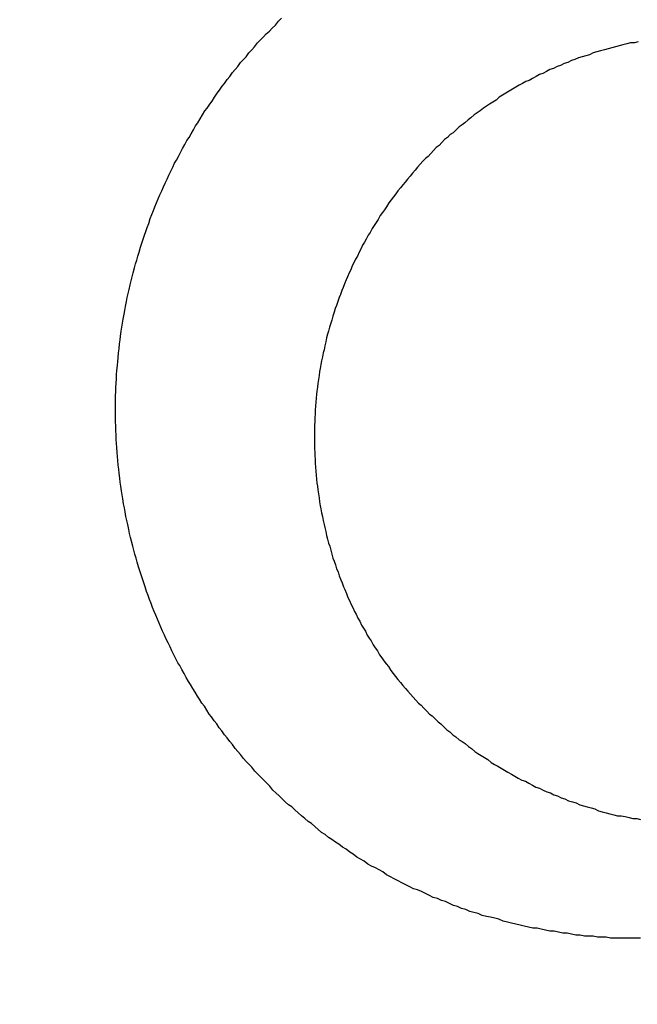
# Model space of a CAD drawing. Header units: millimetres. Extents: x -604189 to 881711, y -381903 to -7297.
# Tile 448 of 656: x -579631.28 to -579625.02, y -164986.5 to -164976.52. Entities that reach past the tile are written whole.
import ezdxf

# ---------------------------------------------------------------- set-up
doc = ezdxf.new("R2010")
doc.units = ezdxf.units.MM
doc.header["$LTSCALE"] = 100
doc.linetypes.add('0.5_0.5', pattern=[1, 0.5, -0.5])
doc.linetypes.add('ACAD_ISO04W100', pattern=[30.5, 24, -3, 0.5, -3])
doc.layers.get('Defpoints').update_dxf_attribs({"color": 30})
doc.layers.add('OPIS', color=7, linetype='Continuous')
doc.layers.add('strop osie', color=80, linetype='ACAD_ISO04W100', lineweight=5)
doc.styles.get("Standard").update_dxf_attribs({"font": 'romans.shx', "width": 0.5})
doc.dimstyles.new('1 50', dxfattribs={"dimtxt": 150, "dimasz": 80, "dimexe": 1, "dimexo": 1, "dimgap": 20, "dimtad": 1, "dimdec": 0, "dimlfac": 0.1, "dimtxsty": 'Standard', "dimblk": 'ARCHTICK', "dimcen": 200, "dimclrd": 2, "dimadec": 1, "dimazin": 0, "dimtfac": 1, "dimtdec": 0, "dimtmove": 0, "dimatfit": 3, "dimldrblk": 'ARCHTICK', "dimfxl": 120, "dimfxlon": 1, "dimtfill": 1, "dimarcsym": 0})

# ---------------------------------------------------------------- blocks, each defined once
blk = doc.blocks.new('_ArchTick')
at = {"layer": 'strop osie', "color": 0, "const_width": 0.15}
blk.add_lwpolyline([(-0.5, -0.5), (0.5, 0.5)], dxfattribs=at)
blk = doc.blocks.new('*D3294')
at = {"layer": 'Defpoints', "color": 0, "linetype": 'ByBlock', "lineweight": 5, "transparency": 16777216}
for p in [(-595783.1257, -159420.3032), (-593748.9238, -159420.3032), (-552118.9353, -179940.3025)]:
    blk.add_point(p, dxfattribs=at)
at = {"layer": 'OPIS', "color": 0, "linetype": 'Continuous', "lineweight": -2, "transparency": 16777216}
for p, q in [((-595723.1257, -159420.3032), (-595784.1257, -159420.3032)), ((-595723.1257, -179940.3025), (-595784.1257, -179940.3025))]:
    blk.add_line(p, q, dxfattribs=at)
at = {"layer": 'OPIS', "color": 2, "lineweight": -2, "transparency": 16777216}
blk.add_line((-595783.1257, -179940.3025), (-595783.1257, -159420.3032), dxfattribs=at)
at = {"layer": 'OPIS', "color": 2, "linetype": 'ByBlock', "lineweight": -2, "transparency": 16777216, "xscale": 80, "yscale": 80, "zscale": 80}
for p, rotation in [((-595783.1257, -159420.3032), 90), ((-595783.1257, -179940.3025), 270)]:
    blk.add_blockref('_ArchTick', p, dxfattribs=dict(at, rotation=rotation))
at = {"layer": 'OPIS', "color": 0, "linetype": 'ByBlock', "lineweight": 13, "transparency": 16777216, "insert": (-595878.1257, -169680.3029), "char_height": 150, "attachment_point": 5, "rotation": 90, "bg_fill": 3, "box_fill_scale": 1.1, "bg_fill_color": 256, "bg_fill_true_color": 13158600, "bg_fill_transparency": 0}
blk.add_mtext('2052', dxfattribs=at)

msp = doc.modelspace()

# ---------------------------------------------------------------- dimensions: what is measured, and where the dimension line sits
at = {"layer": 'OPIS', "color": 0, "linetype": 'ByBlock', "lineweight": 13}
dim = msp.add_linear_dim(base=(-595783.1257, -159420.3032), p1=(-552118.9353, -179940.3025), p2=(-593748.9238, -159420.3032), angle=90, dimstyle='1 50', override={"dimtmove": 1, "dimfxl": 60, "dimarcsym": 1}, dxfattribs=at)
dim.commit()
dim.dimension.update_dxf_attribs({"geometry": '*D3294', "text_midpoint": (-595878.1257, -169680.3029)})

# ---------------------------------------------------------------- next in the draw order: hatches: boundary and pattern name
at = {"layer": 'OPIS', "linetype": '0.5_0.5', "lineweight": 13}
h = msp.add_hatch(dxfattribs=at)
h.set_pattern_fill('ANSI37', color=0, scale=130)
h.set_pattern_definition([(45, (-597218.54, 256668.8), (-291.85832, 291.85832), []), (135, (-597218.54, 256668.8), (-291.85832, -291.85832), [])])
edge = h.paths.add_edge_path(flags=16)
edge.add_line((-570958.9159, -168985.2814), (-571058.9159, -168985.2814))
edge.add_line((-571058.9159, -168985.2814), (-572598.9159, -168985.2814))
edge.add_line((-572598.9159, -168985.2814), (-572598.9151, -170470.3002))
edge.add_line((-572598.9151, -170470.3002), (-570825.7626, -170470.3002))
edge.add_arc((-570508.9159, -170339.0992), 342.9366, 180, 202.49364, ccw=False)
edge.add_arc((-570508.9159, -170339.0992), 342.9366, 90, 180, ccw=False)
edge.add_line((-570508.9159, -169996.1626), (-570508.9159, -169764.7043))
edge.add_arc((-570058.9159, -168985.2814), 900, 180.0000001, 240, ccw=False)
edge = h.paths.add_edge_path(flags=17)
edge.add_line((-569358.9153, -170085.2814), (-569358.9159, -168985.2814))
edge.add_line((-569358.9159, -168985.2814), (-569358.9169, -168985.2814))
edge.add_line((-569358.9169, -168985.2814), (-569958.9159, -168985.2814))
edge.add_line((-569958.9159, -168985.2814), (-570058.9159, -168985.2814))
edge.add_line((-570058.9159, -168985.2814), (-570058.9159, -168925.2814))
edge.add_line((-570058.9159, -168925.2814), (-569958.9159, -168925.2814))
edge.add_line((-569958.9159, -168925.2814), (-569958.9159, -168865.2814))
edge.add_line((-569958.9159, -168865.2814), (-569358.9159, -168865.2814))
edge.add_line((-569358.9159, -168865.2814), (-569358.9169, -166865.2814))
edge.add_line((-569358.9169, -166865.2814), (-574098.917, -166865.2859))
edge.add_line((-574098.917, -166865.2859), (-574098.9143, -171970.3002))
edge.add_line((-574098.9143, -171970.3002), (-572608.9134, -171970.3002))
edge.add_line((-572608.9134, -171970.3002), (-571504.9134, -170590.3002))
edge.add_line((-571504.9134, -170590.3002), (-572718.915, -170590.3002))
edge.add_line((-572718.915, -170590.3002), (-572718.9159, -168865.2814))
edge.add_line((-572718.9159, -168865.2814), (-571058.9159, -168865.2814))
edge.add_line((-571058.9159, -168865.2814), (-571058.9159, -168925.2814))
edge.add_line((-571058.9159, -168925.2814), (-570958.9159, -168925.2814))
edge.add_line((-570958.9159, -168925.2814), (-570958.9159, -168985.2814))
edge.add_arc((-570058.9159, -168985.2814), 900, 180, 240)
edge.add_line((-570508.9159, -169764.7043), (-570508.9159, -169996.1626))
edge.add_arc((-570508.9159, -170339.0992), 342.9366, 0, 90, ccw=False)
edge.add_arc((-570508.9159, -170339.0992), 342.9366, 208.979889, 360, ccw=False)
edge.add_line((-570808.9134, -170505.2529), (-570808.9134, -171171.0862))
edge.add_arc((-570808.9134, -171220.3002), 49.214, 0, 90, ccw=False)
edge.add_arc((-570808.9134, -171220.3002), 49.214, 270, 360, ccw=False)
edge.add_line((-570808.9134, -171269.5142), (-570808.9134, -171970.3002))
edge.add_line((-570808.9134, -171970.3002), (-569358.9143, -171970.3002))
edge.add_line((-569358.9143, -171970.3002), (-569358.9153, -170085.2814))
h.paths.add_polyline_path([(-561118.9235, -159870.3032), (-590334.6553, -159870.3032), (-590334.6553, -161470.3032), (-562318.9235, -161470.3032), (-562318.9235, -172095.2924), (-561118.9235, -172095.2912), (-561118.9235, -168350.3032), (-552073.9191, -168350.3032), (-552073.9198, -167150.3032), (-561118.9235, -167150.3032)])
h.paths.add_polyline_path([(-572856.9268, -169813.6802), (-569451.0696, -169813.6802), (-569451.0696, -169408.6802), (-572856.9268, -169408.6802)], flags=16)
at = {"layer": 'OPIS', "linetype": 'ByBlock', "lineweight": 15}
h = msp.add_hatch(dxfattribs=at)
h.set_pattern_fill('ANSI37', color=0, scale=80, angle=45)
h.set_pattern_definition([(90, (-298582.96, 32475.8), (-254, 0), []), (180, (-298582.96, 32475.8), (-3e-14, -254), [])])
edge = h.paths.add_edge_path()
edge.add_arc((-579589.0864, -167378.9311), 50, 0, 90)
edge.add_line((-579589.0864, -167328.9311), (-579794.086, -167328.9296))
edge.add_arc((-579794.0864, -167378.9296), 50, 89.99957, 180)
edge.add_line((-579844.0864, -167378.9296), (-579844.0864, -167822.9296))
edge.add_arc((-579794.0864, -167822.9296), 50, 180, 270)
edge.add_line((-579794.0864, -167872.9296), (-579589.0852, -167872.9311))
edge.add_arc((-579589.0864, -167822.9311), 50, 270.00137, 360)
edge.add_line((-579539.0864, -167822.9311), (-579539.0864, -167378.9311))
edge = h.paths.add_edge_path()
edge.add_arc((-579589.0864, -167378.9311), 50, 0, 90)
edge.add_line((-579589.0864, -167328.9311), (-579794.086, -167328.9296))
edge.add_arc((-579794.0864, -167378.9296), 50, 89.99957, 180)
edge.add_line((-579844.0864, -167378.9296), (-579844.0864, -167822.9296))
edge.add_arc((-579794.0864, -167822.9296), 50, 180, 270)
edge.add_line((-579794.0864, -167872.9296), (-579589.0852, -167872.9311))
edge.add_arc((-579589.0864, -167822.9311), 50, 270.00137, 360)
edge.add_line((-579539.0864, -167822.9311), (-579539.0864, -167378.9311))
edge = h.paths.add_edge_path()
edge.add_line((-579899.0869, -167300.9296), (-579424.0864, -167300.9296))
edge.add_line((-579424.0864, -167300.9296), (-579424.0864, -167900.9296))
edge.add_line((-579424.0864, -167900.9296), (-579898.7893, -167900.9296))
edge.add_arc((-579899.0864, -167892.9351), 8, 180, 272.12845, ccw=False)
edge.add_line((-579907.0864, -167892.9351), (-579907.0864, -167308.9296))
edge.add_arc((-579899.0864, -167308.9296), 8, 90.0036, 180, ccw=False)
h.paths.add_polyline_path([(-581519.9316, -164217.8287), (-581520.0038, -164223.0917), (-581520.0785, -164228.3546), (-581520.1557, -164233.6175), (-581520.2354, -164238.8803), (-581520.3175, -164244.1431), (-581520.4022, -164249.4059), (-581520.4893, -164254.6686), (-581520.5789, -164259.9313), (-581520.671, -164265.194), (-581520.7656, -164270.4566), (-581520.8627, -164275.7191), (-581520.9623, -164280.9816), (-581521.0644, -164286.2441), (-581521.169, -164291.5065), (-581521.2762, -164296.7688), (-581521.3859, -164302.0311), (-581521.4981, -164307.2933), (-581521.6129, -164312.5555), (-581521.7302, -164317.8177), (-581521.85, -164323.0798), (-581521.9724, -164328.3418), (-581522.0974, -164333.6037), (-581522.2249, -164338.8656), (-581522.355, -164344.1275), (-581522.4875, -164349.3892), (-581522.6227, -164354.6509), (-581522.7604, -164359.9126), (-581522.9006, -164365.1742), (-581523.0434, -164370.4357), (-581523.1887, -164375.6971), (-581523.3365, -164380.9585), (-581523.4869, -164386.2198), (-581523.6399, -164391.481), (-581523.7954, -164396.7421), (-581523.9534, -164402.0032), (-581874.4894, -164402.0032), (-581874.6636, -164396.1979), (-581874.8347, -164390.3925), (-581875.0026, -164384.587), (-581875.1675, -164378.7814), (-581875.3293, -164372.9757), (-581875.4879, -164367.1699), (-581875.6435, -164361.3641), (-581875.7959, -164355.5582), (-581875.9453, -164349.7522), (-581876.0915, -164343.9461), (-581876.2347, -164338.1399), (-581876.3748, -164332.3337), (-581876.5118, -164326.5273), (-581876.6457, -164320.721), (-581876.7766, -164314.9145), (-581876.9043, -164309.108), (-581877.029, -164303.3014), (-581877.1506, -164297.4947), (-581877.2692, -164291.688), (-581877.3847, -164285.8812), (-581877.4971, -164280.0744), (-581877.6065, -164274.2675), (-581877.7128, -164268.4605), (-581877.8161, -164262.6535), (-581877.9163, -164256.8464), (-581878.0136, -164251.0393), (-581878.1077, -164245.2321), (-581878.1989, -164239.4249), (-581878.287, -164233.6176), (-581878.3721, -164227.8103), (-581878.4542, -164222.003), (-581878.5331, -164216.1956), (-581878.609, -164210.3881), (-581878.6817, -164204.5806), (-581878.7513, -164198.7731), (-581878.8177, -164192.9656), (-581878.8809, -164187.158), (-581878.9408, -164181.3503), (-581878.9974, -164175.5427), (-581879.0508, -164169.735), (-581879.1008, -164163.9273), (-581879.1474, -164158.1196), (-581879.1907, -164152.3118), (-581879.2305, -164146.504), (-581879.2671, -164140.6962), (-581879.3008, -164134.8884), (-581879.3319, -164129.0805), (-581879.3607, -164123.2727), (-581879.3876, -164117.4648), (-581879.413, -164111.6569), (-581879.4371, -164105.849), (-581879.4589, -164100.0411), (-581879.4746, -164094.2332), (-581879.4803, -164088.4252), (-581879.4721, -164082.6173), (-581879.4477, -164076.8094), (-581879.4062, -164071.0017), (-581879.3468, -164065.194), (-581879.2686, -164059.3867), (-581879.1711, -164053.5796), (-581879.054, -164047.7729), (-581878.9169, -164041.9666), (-581878.7592, -164036.1608), (-581878.5807, -164030.3556), (-581878.3809, -164024.551), (-581878.1593, -164018.7472), (-581877.9139, -164012.9442), (-581877.642, -164007.1426), (-581877.3412, -164001.3424), (-581877.0087, -163995.5441), (-581876.642, -163989.7479), (-581876.2384, -163983.9541), (-581875.7951, -163978.1631), (-581875.3044, -163972.3759), (-581874.7535, -163966.5944), (-581874.1294, -163960.8204), (-581873.4187, -163955.0562), (-581872.6048, -163949.3057), (-581871.6699, -163943.5738), (-581870.5962, -163937.8652), (-581869.3625, -163932.1882), (-581867.9406, -163926.5572), (-581866.3018, -163920.9875), (-581864.4165, -163915.4954), (-581862.2456, -163910.1095), (-581859.7439, -163904.869), (-581856.8691, -163899.824), (-581853.5823, -163895.0359), (-581849.8507, -163890.5913), (-581845.6711, -163886.5628), (-581841.1051, -163882.9766), (-581836.2236, -163879.8331), (-581831.0967, -163877.1059), (-581825.7845, -163874.761), (-581820.3362, -163872.7595), (-581814.7845, -163871.0636), (-581809.1537, -163869.636), (-581803.4678, -163868.4399), (-581797.7468, -163867.4397), (-581792, -163866.6034), (-581786.2346, -163865.8996), (-581780.4578, -163865.2975), (-581774.6738, -163864.7779), (-581768.8835, -163864.3337), (-581763.0882, -163863.9584), (-581757.2886, -163863.6459), (-581751.4857, -163863.3903), (-581745.6807, -163863.1856), (-581739.8745, -163863.026), (-581734.0676, -163862.9058), (-581728.2605, -163862.8192), (-581722.4529, -163862.7609), (-581716.6452, -163862.7252), (-581710.8373, -163862.7066), (-581705.0293, -163862.6995), (-581699.2214, -163862.6984), (-581693.9579, -163862.6992), (-581688.6943, -163862.7043), (-581683.4307, -163862.718), (-581678.1672, -163862.7444), (-581672.904, -163862.7879), (-581667.6411, -163862.8525), (-581662.3786, -163862.9424), (-581657.1167, -163863.062), (-581651.8556, -163863.2153), (-581646.5956, -163863.4066), (-581641.3374, -163863.6398), (-581636.0814, -163863.9191), (-581630.8282, -163864.2488), (-581625.5789, -163864.6335), (-581620.3343, -163865.0781), (-581615.0956, -163865.5875), (-581609.8645, -163866.1697), (-581604.6449, -163866.8465), (-581599.4421, -163867.642), (-581594.2627, -163868.5778), (-581589.1152, -163869.6762), (-581584.0126, -163870.9654), (-581578.9705, -163872.4743), (-581574.0093, -163874.2299), (-581569.153, -163876.2589), (-581564.4357, -163878.5906), (-581559.8962, -163881.2529), (-581555.5848, -163884.2684), (-581551.5542, -163887.6518), (-581547.8573, -163891.3941), (-581544.5341, -163895.4714), (-581541.5739, -163899.8236), (-581538.9521, -163904.3865), (-581536.6399, -163909.1142), (-581534.6062, -163913.9678), (-581532.8173, -163918.9178), (-581531.2409, -163923.9391), (-581529.8539, -163929.0163), (-581528.6357, -163934.1365), (-581527.5642, -163939.2896), (-581526.6186, -163944.4668), (-581525.7843, -163949.6633), (-581525.0481, -163954.8752), (-581524.397, -163960.0986), (-581523.8185, -163965.3302), (-581523.3025, -163970.5682), (-581522.8397, -163975.8113), (-581522.4206, -163981.0581), (-581522.037, -163986.3075), (-581521.6852, -163991.5592), (-581521.3628, -163996.8127), (-581521.0674, -164002.0678), (-581520.7965, -164007.3242), (-581520.5485, -164012.5818), (-581520.3221, -164017.8404), (-581520.1158, -164023.0998), (-581519.9283, -164028.3599), (-581519.7589, -164033.6206), (-581519.607, -164038.8818), (-581519.4722, -164044.1436), (-581519.354, -164049.4057), (-581519.252, -164054.6681), (-581519.1661, -164059.9308), (-581519.0959, -164065.1938), (-581519.0413, -164070.457), (-581519.0015, -164075.7203), (-581518.9758, -164080.9836), (-581518.9637, -164086.2471), (-581518.964, -164091.5105), (-581518.974, -164096.7739), (-581518.9909, -164102.0373), (-581519.0116, -164107.3008), (-581519.0336, -164112.5642), (-581519.0567, -164117.8276), (-581519.0812, -164123.091), (-581519.1071, -164128.3543), (-581519.1349, -164133.6177), (-581519.1648, -164138.8811), (-581519.197, -164144.1444), (-581519.2318, -164149.4077), (-581519.2693, -164154.671), (-581519.3096, -164159.9343), (-581519.3527, -164165.1975), (-581519.3986, -164170.4608), (-581519.4472, -164175.724), (-581519.4985, -164180.9872), (-581519.5525, -164186.2504), (-581519.6091, -164191.5135), (-581519.6684, -164196.7766), (-581519.7303, -164202.0397), (-581519.7949, -164207.3027), (-581519.862, -164212.5658)])
h.paths.add_polyline_path([(-582118.9235, -164407.0514), (-579418.9235, -164407.0514), (-579418.9235, -162910.7833), (-582118.9235, -162910.7833)])
h.paths.add_polyline_path([(-581950.7169, -164839.2246), (-581944.9098, -164839.1274), (-581939.1026, -164839.0333), (-581933.2954, -164838.9421), (-581927.4881, -164838.854), (-581921.6808, -164838.7689), (-581915.8734, -164838.6868), (-581910.066, -164838.6079), (-581904.2586, -164838.532), (-581898.4511, -164838.4593), (-581892.6436, -164838.3897), (-581886.836, -164838.3233), (-581881.0285, -164838.2601), (-581875.2208, -164838.2002), (-581869.4132, -164838.1436), (-581863.6055, -164838.0902), (-581857.7978, -164838.0402), (-581851.99, -164837.9936), (-581846.1823, -164837.9503), (-581840.3745, -164837.9105), (-581834.5667, -164837.8739), (-581828.7588, -164837.8402), (-581822.951, -164837.8091), (-581817.1431, -164837.7803), (-581811.3353, -164837.7533), (-581805.5274, -164837.728), (-581799.7195, -164837.7039), (-581793.9116, -164837.6821), (-581788.1037, -164837.6664), (-581782.2957, -164837.6607), (-581776.4878, -164837.6689), (-581770.6799, -164837.6933), (-581764.8721, -164837.7348), (-581759.0645, -164837.7942), (-581753.2571, -164837.8724), (-581747.4501, -164837.9698), (-581741.6433, -164838.087), (-581735.8371, -164838.2241), (-581730.0313, -164838.3818), (-581724.2261, -164838.5603), (-581718.4215, -164838.76), (-581712.6176, -164838.9817), (-581706.8147, -164839.2271), (-581701.013, -164839.499), (-581695.2129, -164839.7998), (-581689.4146, -164840.1323), (-581683.6184, -164840.499), (-581677.8246, -164840.9026), (-581672.0336, -164841.3459), (-581666.2464, -164841.8366), (-581660.4649, -164842.3875), (-581654.6909, -164843.0116), (-581648.9267, -164843.7223), (-581643.1762, -164844.5362), (-581637.4443, -164845.4711), (-581631.7357, -164846.5448), (-581626.0587, -164847.7785), (-581620.4276, -164849.2004), (-581614.858, -164850.8392), (-581609.3659, -164852.7245), (-581603.98, -164854.8954), (-581598.7394, -164857.3971), (-581593.6945, -164860.2719), (-581588.9064, -164863.5587), (-581584.4618, -164867.2903), (-581580.4333, -164871.4699), (-581576.8471, -164876.0359), (-581573.7036, -164880.9174), (-581570.9764, -164886.0443), (-581568.6314, -164891.3565), (-581566.63, -164896.8048), (-581564.9341, -164902.3565), (-581563.5065, -164907.9873), (-581562.3104, -164913.6732), (-581561.3102, -164919.3942), (-581560.4739, -164925.141), (-581559.7701, -164930.9064), (-581559.168, -164936.6832), (-581558.6484, -164942.4672), (-581558.2042, -164948.2574), (-581557.8289, -164954.0528), (-581557.5164, -164959.8524), (-581557.2608, -164965.6552), (-581557.0561, -164971.4603), (-581556.8965, -164977.2665), (-581556.7762, -164983.0733), (-581556.6897, -164988.8805), (-581556.6314, -164994.688), (-581556.5957, -165000.4958), (-581556.5771, -165006.3037), (-581556.57, -165012.1117), (-581556.5689, -165017.9196), (-581556.5697, -165023.1831), (-581556.5748, -165028.4467), (-581556.5885, -165033.7103), (-581556.6149, -165038.9738), (-581556.6584, -165044.237), (-581556.723, -165049.4999), (-581556.8129, -165054.7624), (-581556.9325, -165060.0242), (-581557.0858, -165065.2854), (-581557.277, -165070.5454), (-581557.5103, -165075.8036), (-581557.7896, -165081.0596), (-581558.1193, -165086.3128), (-581558.504, -165091.5621), (-581558.9486, -165096.8067), (-581559.458, -165102.0453), (-581560.0402, -165107.2765), (-581560.717, -165112.496), (-581561.5125, -165117.6989), (-581562.4483, -165122.8783), (-581563.5467, -165128.0258), (-581564.8359, -165133.1284), (-581566.3448, -165138.1705), (-581568.1004, -165143.1317), (-581570.1294, -165147.9879), (-581572.461, -165152.7053), (-581575.1234, -165157.2448), (-581578.1389, -165161.5562), (-581581.5223, -165165.5868), (-581585.2646, -165169.2837), (-581589.3419, -165172.6069), (-581593.6941, -165175.5671), (-581598.257, -165178.1889), (-581602.9847, -165180.5011), (-581607.8383, -165182.5347), (-581612.7882, -165184.3237), (-581617.8096, -165185.9001), (-581622.8868, -165187.287), (-581628.007, -165188.5053), (-581633.1601, -165189.5768), (-581638.3373, -165190.5224), (-581643.5337, -165191.3567), (-581648.7457, -165192.0929), (-581653.9691, -165192.744), (-581659.2007, -165193.3225), (-581664.4387, -165193.8385), (-581669.6817, -165194.3013), (-581674.9286, -165194.7204), (-581680.178, -165195.104), (-581685.4297, -165195.4558), (-581690.6832, -165195.7781), (-581695.9383, -165196.0736), (-581701.1947, -165196.3445), (-581706.4523, -165196.5925), (-581711.7109, -165196.8189), (-581716.9703, -165197.0252), (-581722.2304, -165197.2127), (-581727.4911, -165197.3821), (-581732.7523, -165197.534), (-581738.014, -165197.6688), (-581743.2761, -165197.787), (-581748.5386, -165197.889), (-581753.8013, -165197.9749), (-581759.0643, -165198.045), (-581764.3275, -165198.0997), (-581769.5907, -165198.1395), (-581774.8541, -165198.1652), (-581780.1175, -165198.1773), (-581785.381, -165198.177), (-581790.6444, -165198.167), (-581795.9078, -165198.1501), (-581801.1712, -165198.1294), (-581806.4347, -165198.1074), (-581811.6981, -165198.0843), (-581816.9614, -165198.0598), (-581822.2248, -165198.0338), (-581827.4882, -165198.006), (-581832.7515, -165197.9762), (-581838.0149, -165197.944), (-581843.2782, -165197.9092), (-581848.5415, -165197.8717), (-581853.8048, -165197.8314), (-581859.068, -165197.7883), (-581864.3313, -165197.7424), (-581869.5945, -165197.6938), (-581874.8577, -165197.6425), (-581880.1208, -165197.5885), (-581885.384, -165197.5319), (-581890.6471, -165197.4726), (-581895.9102, -165197.4107), (-581901.1732, -165197.3461), (-581906.4362, -165197.279), (-581911.6992, -165197.2094), (-581916.9622, -165197.1372), (-581922.2251, -165197.0625), (-581927.488, -165196.9853), (-581932.7508, -165196.9056), (-581938.0136, -165196.8235), (-581943.2764, -165196.7388), (-581948.5391, -165196.6517), (-581953.8018, -165196.5621), (-581959.0644, -165196.47), (-581964.327, -165196.3754), (-581969.5896, -165196.2783), (-581974.8521, -165196.1787), (-581980.1145, -165196.0766), (-581985.3769, -165195.972), (-581990.6393, -165195.8648), (-581995.9016, -165195.7551), (-582001.1638, -165195.6429), (-582006.426, -165195.5281), (-582011.6882, -165195.4108), (-582016.9502, -165195.291), (-582022.2123, -165195.1685), (-582027.4742, -165195.0436), (-582032.7361, -165194.9161), (-582037.998, -165194.786), (-582043.2597, -165194.6534), (-582048.5214, -165194.5183), (-582053.7831, -165194.3806), (-582059.0447, -165194.2404), (-582064.3062, -165194.0976), (-582069.5676, -165193.9523), (-582074.829, -165193.8044), (-582080.0903, -165193.654), (-582085.3515, -165193.5011), (-582090.6126, -165193.3456), (-582095.8737, -165193.1876), (-582095.8737, -164842.6516), (-582090.0684, -164842.4774), (-582084.263, -164842.3063), (-582078.4575, -164842.1383), (-582072.6519, -164841.9735), (-582066.8462, -164841.8117), (-582061.0404, -164841.6531), (-582055.2346, -164841.4975), (-582049.4287, -164841.3451), (-582043.6226, -164841.1957), (-582037.8166, -164841.0494), (-582032.0104, -164840.9063), (-582026.2041, -164840.7662), (-582020.3978, -164840.6292), (-582014.5914, -164840.4953), (-582008.785, -164840.3644), (-582002.9785, -164840.2367), (-581997.1719, -164840.112), (-581991.3652, -164839.9904), (-581985.5585, -164839.8718), (-581979.7517, -164839.7563), (-581973.9449, -164839.6439), (-581968.138, -164839.5345), (-581962.331, -164839.4282), (-581956.524, -164839.3249)])
edge = h.paths.add_edge_path()
edge.add_arc((-581748.9235, -162268.5433), 50, 0, 90.00043)
edge.add_line((-581748.9239, -162218.5433), (-581953.9243, -162218.5448))
edge.add_arc((-581953.9235, -162268.5448), 50, 90.00087, 180)
edge.add_line((-582003.9235, -162268.5448), (-582003.9235, -162712.5448))
edge.add_arc((-581953.9235, -162712.5448), 50, 180, 270.00224)
edge.add_line((-581953.9216, -162762.5448), (-581748.9228, -162762.5433))
edge.add_arc((-581748.9235, -162712.5433), 50, 270.00087, 360)
edge.add_line((-581698.9235, -162712.5433), (-581698.9235, -162268.5433))
edge = h.paths.add_edge_path()
edge.add_arc((-581748.9235, -161668.5433), 50, 0, 90.00043)
edge.add_line((-581748.9239, -161618.5433), (-581953.9243, -161618.5448))
edge.add_arc((-581953.9235, -161668.5448), 50, 90.00087, 180)
edge.add_line((-582003.9235, -161668.5448), (-582003.9235, -162112.5448))
edge.add_arc((-581953.9235, -162112.5448), 50, 180, 270.00224)
edge.add_line((-581953.9216, -162162.5448), (-581748.9228, -162162.5433))
edge.add_arc((-581748.9235, -162112.5433), 50, 270.00087, 360)
edge.add_line((-581698.9235, -162112.5433), (-581698.9235, -161668.5433))
h.paths.add_polyline_path([(-582118.9235, -162790.5433), (-579418.9235, -162790.5433), (-579418.9235, -161590.5433), (-582118.9235, -161590.5433)])
edge = h.paths.add_edge_path()
edge.add_arc((-579794.0864, -168270.0029), 50, 89.99957, 180)
edge.add_line((-579844.0864, -168270.0029), (-579844.0864, -168714.0029))
edge.add_arc((-579794.0864, -168714.0029), 50, 180, 270)
edge.add_line((-579794.0864, -168764.0029), (-579589.0852, -168764.0044))
edge.add_arc((-579589.0864, -168714.0044), 50, 270.00137, 360)
edge.add_line((-579539.0864, -168714.0044), (-579539.0864, -168270.0044))
edge.add_arc((-579589.0864, -168270.0044), 50, 0, 90)
edge.add_line((-579589.0864, -168220.0044), (-579794.086, -168220.0029))
edge = h.paths.add_edge_path()
edge.add_arc((-579589.0864, -169161.0778), 50, 0, 90)
edge.add_line((-579589.0864, -169111.0778), (-579794.086, -169111.0762))
edge.add_arc((-579794.0864, -169161.0762), 50, 89.99957, 180)
edge.add_line((-579844.0864, -169161.0762), (-579844.0864, -169605.0762))
edge.add_arc((-579794.0864, -169605.0762), 50, 180, 270)
edge.add_line((-579794.0864, -169655.0762), (-579589.0852, -169655.0778))
edge.add_arc((-579589.0864, -169605.0778), 50, 270.00137, 360)
edge.add_line((-579539.0864, -169605.0778), (-579539.0864, -169161.0778))
edge = h.paths.add_edge_path()
edge.add_arc((-579794.0864, -170052.1496), 50, 89.99957, 180)
edge.add_line((-579844.0864, -170052.1496), (-579844.0864, -170496.1496))
edge.add_arc((-579794.0864, -170496.1496), 50, 180, 270)
edge.add_line((-579794.0864, -170546.1496), (-579589.0852, -170546.1511))
edge.add_arc((-579589.0864, -170496.1511), 50, 270.00137, 360)
edge.add_line((-579539.0864, -170496.1511), (-579539.0864, -170052.1511))
edge.add_arc((-579589.0864, -170052.1511), 50, 0, 90)
edge.add_line((-579589.0864, -170002.1511), (-579794.086, -170002.1496))
edge = h.paths.add_edge_path()
edge.add_arc((-579794.0864, -170943.2229), 50, 89.99957, 180)
edge.add_line((-579844.0864, -170943.2229), (-579844.0864, -171387.2229))
edge.add_arc((-579794.0864, -171387.2229), 50, 180, 270)
edge.add_line((-579794.0864, -171437.2229), (-579589.0852, -171437.2244))
edge.add_arc((-579589.0864, -171387.2244), 50, 270.00137, 360)
edge.add_line((-579539.0864, -171387.2244), (-579539.0864, -170943.2244))
edge.add_arc((-579589.0864, -170943.2244), 50, 0, 90)
edge.add_line((-579589.0864, -170893.2244), (-579794.086, -170893.2229))
h.paths.add_polyline_path([(-579418.9235, -164527.2914), (-582118.9235, -164527.2914), (-582118.9235, -171970.3002), (-579418.9235, -171970.3002)])

# ---------------------------------------------------------------- next in the draw order: linework, layer by layer
at = {"color": 0}
for points in [[(-579625.2019, -164985.8283, 0), (-579625.2459, -164985.8283, 0), (-579625.2899, -164985.8283, 0), (-579625.3339, -164985.8183, 0), (-579625.3779, -164985.8183, 0), (-579625.4219, -164985.8183, 0), (-579625.4659, -164985.8083, 0), (-579625.5099, -164985.8083, 0), (-579625.5539, -164985.8083, 0), (-579625.5979, -164985.7983, 0), (-579625.6419, -164985.7983, 0), (-579625.6859, -164985.7883, 0), (-579625.7299, -164985.7783, 0), (-579625.7739, -164985.7783, 0), (-579625.8169, -164985.7683, 0), (-579625.8609, -164985.7583, 0), (-579625.9049, -164985.7583, 0), (-579625.9479, -164985.7483, 0), (-579625.9919, -164985.7383, 0), (-579626.0349, -164985.7283, 0), (-579626.0779, -164985.7283, 0), (-579626.1209, -164985.7183, 0), (-579626.1649, -164985.7083, 0), (-579626.2079, -164985.6983, 0), (-579626.2509, -164985.6883, 0), (-579626.2929, -164985.6783, 0), (-579626.3359, -164985.6683, 0), (-579626.3789, -164985.6583, 0), (-579626.4219, -164985.6383, 0), (-579626.4639, -164985.6283, 0), (-579626.5059, -164985.6183, 0), (-579626.5489, -164985.6083, 0), (-579626.5909, -164985.5983, 0), (-579626.6329, -164985.5783, 0), (-579626.6749, -164985.5683, 0), (-579626.7169, -164985.5583, 0), (-579626.7579, -164985.5383, 0), (-579626.7999, -164985.5283, 0), (-579626.8409, -164985.5083, 0), (-579626.8819, -164985.4983, 0), (-579626.9239, -164985.4783, 0), (-579626.9649, -164985.4583, 0), (-579627.0049, -164985.4483, 0), (-579627.0459, -164985.4283, 0), (-579627.0869, -164985.4183, 0), (-579627.1269, -164985.3983, 0), (-579627.1669, -164985.3783, 0), (-579627.2069, -164985.3583, 0), (-579627.2469, -164985.3383, 0), (-579627.2869, -164985.3283, 0), (-579627.3259, -164985.3083, 0), (-579627.3659, -164985.2883, 0), (-579627.4049, -164985.2683, 0), (-579627.4439, -164985.2483, 0), (-579627.4829, -164985.2283, 0), (-579627.5209, -164985.2083, 0), (-579627.5599, -164985.1883, 0), (-579627.5979, -164985.1583, 0), (-579627.6359, -164985.1383, 0), (-579627.6739, -164985.1183, 0), (-579627.7119, -164985.0983, 0), (-579627.7489, -164985.0783, 0), (-579627.7869, -164985.0483, 0), (-579627.8239, -164985.0283, 0), (-579627.8609, -164985.0083, 0), (-579627.8979, -164984.9783, 0), (-579627.9339, -164984.9583, 0), (-579627.9709, -164984.9283, 0), (-579628.0069, -164984.9083, 0), (-579628.0429, -164984.8783, 0), (-579628.0779, -164984.8583, 0), (-579628.1139, -164984.8283, 0), (-579628.1489, -164984.8083, 0), (-579628.1839, -164984.7783, 0), (-579628.2189, -164984.7583, 0), (-579628.2539, -164984.7283, 0), (-579628.2879, -164984.6983, 0), (-579628.3219, -164984.6683, 0), (-579628.3559, -164984.6483, 0), (-579628.3899, -164984.6183, 0), (-579628.4229, -164984.5883, 0), (-579628.4569, -164984.5583, 0), (-579628.4899, -164984.5283, 0), (-579628.5219, -164984.4983, 0), (-579628.5549, -164984.4783, 0), (-579628.5869, -164984.4483, 0), (-579628.6189, -164984.4183, 0), (-579628.6509, -164984.3883, 0), (-579628.6819, -164984.3583, 0), (-579628.7139, -164984.3283, 0), (-579628.7449, -164984.2883, 0), (-579628.7749, -164984.2583, 0), (-579628.8059, -164984.2283, 0), (-579628.8359, -164984.1983, 0), (-579628.8659, -164984.1683, 0), (-579628.8959, -164984.1383, 0), (-579628.9249, -164984.0983, 0), (-579628.9549, -164984.0683, 0), (-579628.9829, -164984.0383, 0), (-579629.0119, -164984.0083, 0), (-579629.0399, -164983.9683, 0), (-579629.0689, -164983.9383, 0), (-579629.0959, -164983.9083, 0), (-579629.1239, -164983.8683, 0), (-579629.1509, -164983.8383, 0), (-579629.1779, -164983.7983, 0), (-579629.2049, -164983.7683, 0), (-579629.2309, -164983.7283, 0), (-579629.2569, -164983.6983, 0), (-579629.2829, -164983.6583, 0), (-579629.3089, -164983.6283, 0), (-579629.3339, -164983.5883, 0), (-579629.3589, -164983.5583, 0), (-579629.3839, -164983.5183, 0), (-579629.4079, -164983.4783, 0), (-579629.4319, -164983.4483, 0), (-579629.4559, -164983.4083, 0), (-579629.4789, -164983.3783, 0), (-579629.5019, -164983.3383, 0), (-579629.5249, -164983.2983, 0), (-579629.5479, -164983.2583, 0), (-579629.5699, -164983.2283, 0), (-579629.5919, -164983.1883, 0), (-579629.6139, -164983.1483, 0), (-579629.6349, -164983.1083, 0), (-579629.6559, -164983.0683, 0), (-579629.6769, -164983.0383, 0), (-579629.6969, -164982.9983, 0), (-579629.7169, -164982.9583, 0), (-579629.7369, -164982.9183, 0), (-579629.7559, -164982.8783, 0), (-579629.7749, -164982.8383, 0), (-579629.7939, -164982.7983, 0), (-579629.8129, -164982.7583, 0), (-579629.8309, -164982.7183, 0), (-579629.8479, -164982.6783, 0), (-579629.8659, -164982.6383, 0), (-579629.8829, -164982.5983, 0), (-579629.8999, -164982.5583, 0), (-579629.9159, -164982.5183, 0), (-579629.9319, -164982.4783, 0), (-579629.9479, -164982.4383, 0), (-579629.9639, -164982.3983, 0), (-579629.9789, -164982.3583, 0), (-579629.9939, -164982.3183, 0), (-579630.0079, -164982.2683, 0), (-579630.0219, -164982.2283, 0), (-579630.0359, -164982.1883, 0), (-579630.0499, -164982.1483, 0), (-579630.0629, -164982.1083, 0), (-579630.0749, -164982.0683, 0), (-579630.0879, -164982.0183, 0), (-579630.0999, -164981.9783, 0), (-579630.1119, -164981.9383, 0), (-579630.1229, -164981.8983, 0), (-579630.1339, -164981.8583, 0), (-579630.1449, -164981.8083, 0), (-579630.1559, -164981.7683, 0), (-579630.1659, -164981.7283, 0), (-579630.1749, -164981.6883, 0), (-579630.1849, -164981.6383, 0), (-579630.1939, -164981.5983, 0), (-579630.2029, -164981.5583, 0), (-579630.2109, -164981.5083, 0), (-579630.2189, -164981.4683, 0), (-579630.2269, -164981.4283, 0), (-579630.2339, -164981.3783, 0), (-579630.2409, -164981.3383, 0), (-579630.2479, -164981.2983, 0), (-579630.2539, -164981.2483, 0), (-579630.2599, -164981.2083, 0), (-579630.2659, -164981.1683, 0), (-579630.2709, -164981.1183, 0), (-579630.2759, -164981.0783, 0), (-579630.2809, -164981.0383, 0), (-579630.2849, -164980.9883, 0), (-579630.2889, -164980.9483, 0), (-579630.2919, -164980.9083, 0), (-579630.2959, -164980.8583, 0), (-579630.2979, -164980.8183, 0), (-579630.3009, -164980.7783, 0), (-579630.3029, -164980.7283, 0), (-579630.3049, -164980.6883, 0), (-579630.3059, -164980.6383, 0), (-579630.3069, -164980.5983, 0), (-579630.3079, -164980.5583, 0), (-579630.3089, -164980.5083, 0), (-579630.3089, -164980.4683, 0), (-579630.3079, -164980.4283, 0), (-579630.3079, -164980.3783, 0), (-579630.3069, -164980.3383, 0), (-579630.3049, -164980.2883, 0), (-579630.3039, -164980.2483, 0), (-579630.3019, -164980.2083, 0), (-579630.2989, -164980.1583, 0), (-579630.2969, -164980.1183, 0), (-579630.2939, -164980.0783, 0), (-579630.2899, -164980.0283, 0), (-579630.2859, -164979.9883, 0), (-579630.2819, -164979.9483, 0), (-579630.2779, -164979.8983, 0), (-579630.2729, -164979.8583, 0), (-579630.2679, -164979.8083, 0), (-579630.2619, -164979.7683, 0), (-579630.2569, -164979.7283, 0), (-579630.2499, -164979.6783, 0), (-579630.2439, -164979.6383, 0), (-579630.2369, -164979.5983, 0), (-579630.2299, -164979.5583, 0), (-579630.2219, -164979.5083, 0), (-579630.2139, -164979.4683, 0), (-579630.2059, -164979.4283, 0), (-579630.1979, -164979.3783, 0), (-579630.1889, -164979.3383, 0), (-579630.1799, -164979.2983, 0), (-579630.1699, -164979.2583, 0), (-579630.1599, -164979.2083, 0), (-579630.1499, -164979.1683, 0), (-579630.1389, -164979.1283, 0), (-579630.1279, -164979.0883, 0), (-579630.1169, -164979.0383, 0), (-579630.1059, -164978.9983, 0), (-579630.0939, -164978.9583, 0), (-579630.0809, -164978.9183, 0), (-579630.0689, -164978.8783, 0), (-579630.0559, -164978.8283, 0), (-579630.0429, -164978.7883, 0), (-579630.0289, -164978.7483, 0), (-579630.0149, -164978.7083, 0), (-579630.0009, -164978.6683, 0), (-579629.9859, -164978.6283, 0), (-579629.9709, -164978.5883, 0), (-579629.9559, -164978.5383, 0), (-579629.9409, -164978.4983, 0), (-579629.9249, -164978.4583, 0), (-579629.9089, -164978.4183, 0), (-579629.8919, -164978.3783, 0), (-579629.8749, -164978.3383, 0), (-579629.8579, -164978.2983, 0), (-579629.8399, -164978.2583, 0), (-579629.8229, -164978.2183, 0), (-579629.8049, -164978.1783, 0), (-579629.7859, -164978.1383, 0), (-579629.7669, -164978.0983, 0), (-579629.7479, -164978.0583, 0), (-579629.7289, -164978.0183, 0), (-579629.7089, -164977.9783, 0), (-579629.6889, -164977.9483, 0), (-579629.6689, -164977.9083, 0), (-579629.6489, -164977.8683, 0), (-579629.6279, -164977.8283, 0), (-579629.6059, -164977.7883, 0), (-579629.5849, -164977.7483, 0), (-579629.5629, -164977.7183, 0), (-579629.5409, -164977.6783, 0), (-579629.5189, -164977.6383, 0), (-579629.4959, -164977.5983, 0), (-579629.4729, -164977.5683, 0), (-579629.4499, -164977.5283, 0), (-579629.4259, -164977.4883, 0), (-579629.4029, -164977.4483, 0), (-579629.3789, -164977.4183, 0), (-579629.3539, -164977.3783, 0), (-579629.3289, -164977.3483, 0), (-579629.3049, -164977.3083, 0), (-579629.2789, -164977.2683, 0), (-579629.2539, -164977.2383, 0), (-579629.2279, -164977.1983, 0), (-579629.2019, -164977.1683, 0), (-579629.1759, -164977.1283, 0), (-579629.1489, -164977.0983, 0), (-579629.1219, -164977.0583, 0), (-579629.0949, -164977.0283, 0), (-579629.0679, -164976.9983, 0), (-579629.0399, -164976.9583, 0), (-579629.0119, -164976.9283, 0), (-579628.9839, -164976.8983, 0), (-579628.9559, -164976.8583, 0), (-579628.9269, -164976.8283, 0), (-579628.8979, -164976.7983, 0), (-579628.8689, -164976.7583, 0), (-579628.8389, -164976.7283, 0), (-579628.8089, -164976.6983, 0), (-579628.7799, -164976.6683, 0), (-579628.7489, -164976.6383, 0), (-579628.7189, -164976.6083, 0), (-579628.6879, -164976.5783, 0), (-579628.6569, -164976.5383, 0), (-579628.6259, -164976.5083, 0)], [(-579625.0099, -164976.7483, 0), (-579625.0489, -164976.7583, 0), (-579625.0869, -164976.7583, 0), (-579625.1249, -164976.7683, 0), (-579625.1639, -164976.7783, 0), (-579625.2019, -164976.7883, 0), (-579625.2399, -164976.7983, 0), (-579625.2779, -164976.8083, 0), (-579625.3159, -164976.8183, 0), (-579625.3529, -164976.8283, 0), (-579625.3909, -164976.8383, 0), (-579625.4279, -164976.8483, 0), (-579625.4659, -164976.8583, 0), (-579625.5029, -164976.8783, 0), (-579625.5399, -164976.8883, 0), (-579625.5769, -164976.8983, 0), (-579625.6139, -164976.9083, 0), (-579625.6509, -164976.9283, 0), (-579625.6869, -164976.9383, 0), (-579625.7239, -164976.9583, 0), (-579625.7599, -164976.9683, 0), (-579625.7959, -164976.9883, 0), (-579625.8319, -164976.9983, 0), (-579625.8679, -164977.0183, 0), (-579625.9039, -164977.0283, 0), (-579625.9389, -164977.0483, 0), (-579625.9749, -164977.0683, 0), (-579626.0099, -164977.0783, 0), (-579626.0449, -164977.0983, 0), (-579626.0799, -164977.1183, 0), (-579626.1139, -164977.1383, 0), (-579626.1489, -164977.1483, 0), (-579626.1829, -164977.1683, 0), (-579626.2169, -164977.1883, 0), (-579626.2509, -164977.2083, 0), (-579626.2849, -164977.2283, 0), (-579626.3189, -164977.2483, 0), (-579626.3519, -164977.2683, 0), (-579626.3849, -164977.2883, 0), (-579626.4179, -164977.3083, 0), (-579626.4509, -164977.3383, 0), (-579626.4829, -164977.3583, 0), (-579626.5159, -164977.3783, 0), (-579626.5479, -164977.3983, 0), (-579626.5789, -164977.4183, 0), (-579626.6109, -164977.4483, 0), (-579626.6429, -164977.4683, 0), (-579626.6739, -164977.4883, 0), (-579626.7049, -164977.5183, 0), (-579626.7349, -164977.5383, 0), (-579626.7659, -164977.5683, 0), (-579626.7959, -164977.5883, 0), (-579626.8259, -164977.6083, 0), (-579626.8559, -164977.6383, 0), (-579626.8849, -164977.6683, 0), (-579626.9149, -164977.6883, 0), (-579626.9439, -164977.7183, 0), (-579626.9719, -164977.7383, 0), (-579627.0009, -164977.7683, 0), (-579627.0289, -164977.7983, 0), (-579627.0569, -164977.8183, 0), (-579627.0849, -164977.8483, 0), (-579627.1119, -164977.8783, 0), (-579627.1399, -164977.9083, 0), (-579627.1669, -164977.9283, 0), (-579627.1929, -164977.9583, 0), (-579627.2199, -164977.9883, 0), (-579627.2459, -164978.0183, 0), (-579627.2719, -164978.0483, 0), (-579627.2969, -164978.0783, 0), (-579627.3229, -164978.1083, 0), (-579627.3479, -164978.1383, 0), (-579627.3719, -164978.1683, 0), (-579627.3969, -164978.1983, 0), (-579627.4209, -164978.2283, 0), (-579627.4449, -164978.2583, 0), (-579627.4679, -164978.2883, 0), (-579627.4919, -164978.3183, 0), (-579627.5149, -164978.3483, 0), (-579627.5369, -164978.3783, 0), (-579627.5599, -164978.4183, 0), (-579627.5819, -164978.4483, 0), (-579627.6029, -164978.4783, 0), (-579627.6249, -164978.5083, 0), (-579627.6459, -164978.5483, 0), (-579627.6669, -164978.5783, 0), (-579627.6869, -164978.6083, 0), (-579627.7079, -164978.6383, 0), (-579627.7269, -164978.6783, 0), (-579627.7469, -164978.7083, 0), (-579627.7659, -164978.7483, 0), (-579627.7849, -164978.7783, 0), (-579627.8039, -164978.8083, 0), (-579627.8219, -164978.8483, 0), (-579627.8399, -164978.8783, 0), (-579627.8569, -164978.9183, 0), (-579627.8749, -164978.9483, 0), (-579627.8919, -164978.9883, 0), (-579627.9079, -164979.0183, 0), (-579627.9239, -164979.0583, 0), (-579627.9399, -164979.0883, 0), (-579627.9559, -164979.1283, 0), (-579627.9709, -164979.1583, 0), (-579627.9859, -164979.1983, 0), (-579628.0009, -164979.2383, 0), (-579628.0149, -164979.2683, 0), (-579628.0289, -164979.3083, 0), (-579628.0419, -164979.3383, 0), (-579628.0549, -164979.3783, 0), (-579628.0679, -164979.4183, 0), (-579628.0809, -164979.4483, 0), (-579628.0929, -164979.4883, 0), (-579628.1049, -164979.5283, 0), (-579628.1159, -164979.5683, 0), (-579628.1269, -164979.5983, 0), (-579628.1379, -164979.6383, 0), (-579628.1479, -164979.6783, 0), (-579628.1579, -164979.7083, 0), (-579628.1679, -164979.7483, 0), (-579628.1769, -164979.7883, 0), (-579628.1859, -164979.8283, 0), (-579628.1949, -164979.8683, 0), (-579628.2029, -164979.8983, 0), (-579628.2109, -164979.9383, 0), (-579628.2189, -164979.9783, 0), (-579628.2259, -164980.0183, 0), (-579628.2329, -164980.0583, 0), (-579628.2389, -164980.0883, 0), (-579628.2449, -164980.1283, 0), (-579628.2509, -164980.1683, 0), (-579628.2559, -164980.2083, 0), (-579628.2609, -164980.2483, 0), (-579628.2659, -164980.2883, 0), (-579628.2699, -164980.3183, 0), (-579628.2739, -164980.3583, 0), (-579628.2769, -164980.3983, 0), (-579628.2799, -164980.4383, 0), (-579628.2829, -164980.4783, 0), (-579628.2859, -164980.5183, 0), (-579628.2879, -164980.5583, 0), (-579628.2889, -164980.5983, 0), (-579628.2909, -164980.6283, 0), (-579628.2919, -164980.6683, 0), (-579628.2919, -164980.7083, 0), (-579628.2919, -164980.7483, 0), (-579628.2919, -164980.7883, 0), (-579628.2919, -164980.8283, 0), (-579628.2909, -164980.8683, 0), (-579628.2889, -164980.9083, 0), (-579628.2879, -164980.9383, 0), (-579628.2859, -164980.9783, 0), (-579628.2829, -164981.0183, 0), (-579628.2809, -164981.0583, 0), (-579628.2779, -164981.0983, 0), (-579628.2739, -164981.1383, 0), (-579628.2699, -164981.1783, 0), (-579628.2659, -164981.2183, 0), (-579628.2609, -164981.2483, 0), (-579628.2559, -164981.2883, 0), (-579628.2509, -164981.3283, 0), (-579628.2449, -164981.3683, 0), (-579628.2389, -164981.4083, 0), (-579628.2329, -164981.4483, 0), (-579628.2259, -164981.4783, 0), (-579628.2189, -164981.5183, 0), (-579628.2109, -164981.5583, 0), (-579628.2029, -164981.5983, 0), (-579628.1949, -164981.6383, 0), (-579628.1859, -164981.6683, 0), (-579628.1769, -164981.7083, 0), (-579628.1679, -164981.7483, 0), (-579628.1579, -164981.7883, 0), (-579628.1479, -164981.8283, 0), (-579628.1369, -164981.8583, 0), (-579628.1259, -164981.8983, 0), (-579628.1149, -164981.9383, 0), (-579628.1039, -164981.9783, 0), (-579628.0919, -164982.0083, 0), (-579628.0789, -164982.0483, 0), (-579628.0669, -164982.0883, 0), (-579628.0529, -164982.1183, 0), (-579628.0399, -164982.1583, 0), (-579628.0259, -164982.1983, 0), (-579628.0119, -164982.2283, 0), (-579627.9979, -164982.2683, 0), (-579627.9829, -164982.2983, 0), (-579627.9669, -164982.3383, 0), (-579627.9519, -164982.3783, 0), (-579627.9359, -164982.4083, 0), (-579627.9199, -164982.4483, 0), (-579627.9029, -164982.4783, 0), (-579627.8859, -164982.5183, 0), (-579627.8679, -164982.5483, 0), (-579627.8509, -164982.5883, 0), (-579627.8319, -164982.6183, 0), (-579627.8139, -164982.6583, 0), (-579627.7949, -164982.6883, 0), (-579627.7759, -164982.7183, 0), (-579627.7559, -164982.7583, 0), (-579627.7369, -164982.7883, 0), (-579627.7159, -164982.8183, 0), (-579627.6959, -164982.8583, 0), (-579627.6749, -164982.8883, 0), (-579627.6529, -164982.9183, 0), (-579627.6319, -164982.9583, 0), (-579627.6099, -164982.9883, 0), (-579627.5869, -164983.0183, 0), (-579627.5649, -164983.0483, 0), (-579627.5409, -164983.0783, 0), (-579627.5179, -164983.1183, 0), (-579627.4939, -164983.1483, 0), (-579627.4699, -164983.1783, 0), (-579627.4459, -164983.2083, 0), (-579627.4209, -164983.2383, 0), (-579627.3959, -164983.2683, 0), (-579627.3699, -164983.2983, 0), (-579627.3439, -164983.3283, 0), (-579627.3179, -164983.3583, 0), (-579627.2919, -164983.3883, 0), (-579627.2649, -164983.4183, 0), (-579627.2379, -164983.4483, 0), (-579627.2099, -164983.4683, 0), (-579627.1819, -164983.4983, 0), (-579627.1539, -164983.5283, 0), (-579627.1259, -164983.5583, 0), (-579627.0969, -164983.5783, 0), (-579627.0679, -164983.6083, 0), (-579627.0389, -164983.6383, 0), (-579627.0089, -164983.6583, 0), (-579626.9799, -164983.6883, 0), (-579626.9489, -164983.7183, 0), (-579626.9189, -164983.7383, 0), (-579626.8879, -164983.7683, 0), (-579626.8569, -164983.7883, 0), (-579626.8259, -164983.8183, 0), (-579626.7949, -164983.8383, 0), (-579626.7629, -164983.8583, 0), (-579626.7309, -164983.8883, 0), (-579626.6989, -164983.9083, 0), (-579626.6669, -164983.9383, 0), (-579626.6339, -164983.9583, 0), (-579626.6009, -164983.9783, 0), (-579626.5679, -164983.9983, 0), (-579626.5339, -164984.0183, 0), (-579626.5009, -164984.0483, 0), (-579626.4669, -164984.0683, 0), (-579626.4329, -164984.0883, 0), (-579626.3989, -164984.1083, 0), (-579626.3639, -164984.1283, 0), (-579626.3299, -164984.1483, 0), (-579626.2949, -164984.1683, 0), (-579626.2599, -164984.1883, 0), (-579626.2249, -164984.2083, 0), (-579626.1899, -164984.2283, 0), (-579626.1539, -164984.2383, 0), (-579626.1179, -164984.2583, 0), (-579626.0819, -164984.2783, 0), (-579626.0459, -164984.2983, 0), (-579626.0099, -164984.3083, 0), (-579625.9739, -164984.3283, 0), (-579625.9369, -164984.3483, 0), (-579625.8999, -164984.3583, 0), (-579625.8639, -164984.3783, 0), (-579625.8269, -164984.3883, 0), (-579625.7899, -164984.4083, 0), (-579625.7519, -164984.4183, 0), (-579625.7149, -164984.4383, 0), (-579625.6769, -164984.4483, 0), (-579625.6399, -164984.4583, 0), (-579625.6019, -164984.4783, 0), (-579625.5639, -164984.4883, 0), (-579625.5259, -164984.4983, 0), (-579625.4879, -164984.5083, 0), (-579625.4499, -164984.5183, 0), (-579625.4119, -164984.5383, 0), (-579625.3739, -164984.5483, 0), (-579625.3349, -164984.5583, 0), (-579625.2969, -164984.5683, 0), (-579625.2579, -164984.5783, 0), (-579625.2189, -164984.5883, 0), (-579625.1809, -164984.5883, 0), (-579625.1419, -164984.5983, 0), (-579625.1029, -164984.6083, 0), (-579625.0639, -164984.6183, 0), (-579625.0249, -164984.6183, 0), (-579624.9859, -164984.6283, 0)], [(-579624.9859, -164985.8283, 0), (-579625.0399, -164985.8283, 0), (-579625.0939, -164985.8283, 0), (-579625.1479, -164985.8283, 0), (-579625.2019, -164985.8283, 0)]]:
    msp.add_polyline3d(points, dxfattribs=at)

doc.saveas('drawing.dxf')
